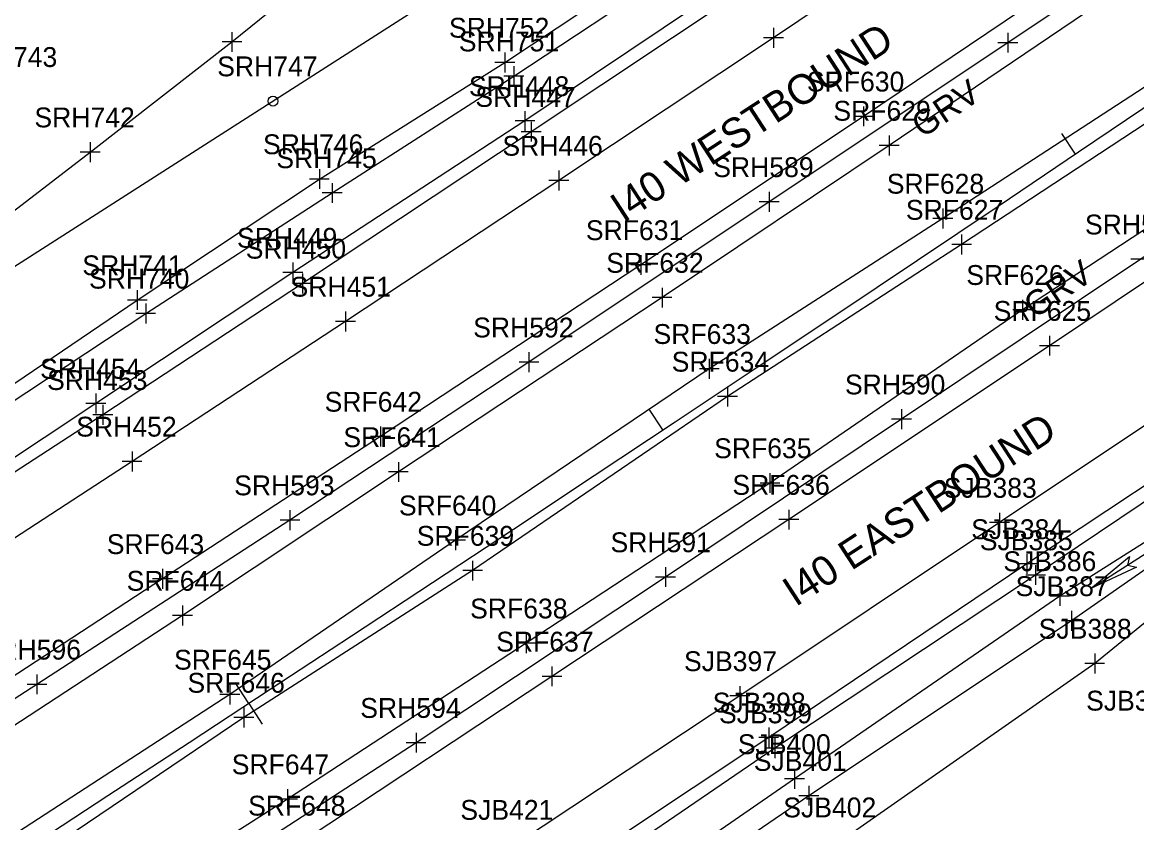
# Model space of a CAD drawing. Extents: x 941041 to 969446, y 397014 to 416764.
# Drawn here: x 950479.3 to 950703.8, y 402291.3 to 402452.6 of the extents above; entities that cross this region are included whole.
import ezdxf

# ---------------------------------------------------------------- set-up
doc = ezdxf.new("R2010")
doc.units = 0
for name, color, linetype in [('SURVEY - CENTERLINE - Preliminary', 7, 'Continuous'), ('SURVEY - CENTERLINE - Preliminary Curve Text', 7, 'Continuous'), ('SURVEY - DRAINAGE - Area Shapes Text', 7, 'Continuous'), ('SURVEY - DTM - Breaklines', 7, 'Continuous'), ('SURVEY - DTM - Breaklines - Points - Locators', 7, 'Continuous'), ('SURVEY - DTM - Breaklines - Points - Numbers', 7, 'Continuous'), ('SURVEY - DTM - Spot Points - Locators', 7, 'Continuous'), ('SURVEY - DTM - Spot Points - Point Numbers', 7, 'Continuous'), ('SURVEY - PROPERTY - ROW Lines', 7, 'Continuous'), ('SURVEY - TRAFFIC CONTROL - Pavement Marking - Points - Locators', 7, 'Continuous'), ('SURVEY - TRAFFIC CONTROL - Pavement Marking - Points - Numbers', 7, 'Continuous'), ('SURVEY - TRANSPORTATION - Features', 7, 'Continuous'), ('SURVEY - TRANSPORTATION - Features - Points - Locators', 7, 'Continuous'), ('SURVEY - TRANSPORTATION - Features - Points - Numbers', 7, 'Continuous'), ('SURVEY - TRANSPORTATION - Features Text', 7, 'Continuous'), ('SURVEY - TRANSPORTATION - Roads', 7, 'Continuous'), ('SURVEY - TRANSPORTATION - Roads - Points - Locators', 7, 'Continuous'), ('SURVEY - TRANSPORTATION - Roads - Points - Numbers', 7, 'Continuous'), ('SURVEY - TRANSPORTATION - Roads Text', 7, 'Continuous'), ('SURVEY - VEGETATION - Features with Text', 7, 'Continuous')]:
    doc.layers.add(name, color=color, linetype=linetype)

msp = doc.modelspace()

# ---------------------------------------------------------------- linework, layer by layer
at = {"layer": 'SURVEY - CENTERLINE - Preliminary'}
msp.add_arc((941043.59, 416761.87), 17280, 288.461371, 305.045557, dxfattribs=at)
msp.add_arc((941043.59, 416761.87), 17280, 288.461371, 305.045557, dxfattribs=at)
msp.add_arc((941043.59, 416761.87), 17280, 288.461371, 305.045557, dxfattribs=at)
msp.add_arc((941043.59, 416761.87), 17280, 288.461371, 305.045557, dxfattribs=at)
at = {"layer": 'SURVEY - CENTERLINE - Preliminary Curve Text'}
for p, q in [((950691.49, 402426.02), (950688.7, 402430.17)), ((950608.36, 402370.43), (950605.6, 402374.59)), ((950524.92, 402315.32), (950522.18, 402319.5)), ((950524.92, 402315.32), (950527.66, 402311.14))]:
    msp.add_line(p, q, dxfattribs=at)
at = {"layer": 'SURVEY - DRAINAGE - Area Shapes Text'}
msp.add_line((950694.58, 402338.47), (950726.16, 402358.73), dxfattribs=at)
msp.add_lwpolyline([(950694.58, 402338.47), (950702.37, 402344.95), (950701.95, 402343.19), (950703.74, 402342.8)], close=True, dxfattribs=at)
msp.add_lwpolyline([(950694.58, 402338.47), (950702.37, 402344.95), (950701.95, 402343.19), (950703.74, 402342.8), (950694.58, 402338.47)], dxfattribs=at)
at = {"layer": 'SURVEY - DTM - Breaklines'}
for points in [[(950237.65, 402240.97), (950267.36, 402257.69), (950281.03, 402266.22), (950290.41, 402276.78), (950294.3, 402291.79), (950336.7, 402321.23), (950361.81, 402337.33), (950394.81, 402356.64), (950452.42, 402395.26), (950492.99, 402426.39), (950521.54, 402448.6), (950545.9, 402468.36), (950567.77, 402479.99), (950593.74, 402495.18), (950637.65, 402519.72), (950680.18, 402542.63), (950719.67, 402568.24), (950762.46, 402595.79), (950800.62, 402621.2), (950816.02, 402635.33), (950833.32, 402656.12), (950855.15, 402676.16), (950888.99, 402704.53), (950920.66, 402730.21)], [(950241.82, 402234.49), (950269.66, 402249.95), (950310.16, 402274.22), (950348.91, 402299.11), (950374.11, 402314.55), (950416.19, 402340.55), (950466.46, 402372.22), (950502.48, 402396.59), (950539.15, 402420.98), (950576.5, 402444.46), (950608.36, 402465.64), (950652.29, 402494.18), (950691.03, 402521.25), (950730.94, 402549.69), (950770.48, 402580.73), (950808.62, 402609.94), (950844.24, 402638.58), (950880.47, 402665.98), (950924.51, 402696.47)], [(950242.88, 402232.81), (950270.86, 402247.58), (950311.15, 402272.1), (950350.66, 402296.64), (950375.8, 402312.26), (950418.04, 402337.72), (950468.04, 402370.02), (950504.17, 402393.9), (950541.73, 402418.17), (950578.32, 402441.7), (950610.11, 402462.71), (950653.45, 402491.76), (950692.99, 402518.6), (950732.85, 402547.47), (950772.79, 402577.99), (950809.93, 402607.27), (950846.3, 402636.07), (950881.58, 402663.07), (950926.08, 402694.08)], [(951152.5, 402631.02), (951108.6, 402604.18), (951066.61, 402581.14), (951013.4, 402547.54), (950968.11, 402519.3), (950921.79, 402488.61), (950877.14, 402461.14), (950829.42, 402428.48), (950786.11, 402401.33), (950730.07, 402363.37), (950688.29, 402336.96), (950634.86, 402300.1), (950589.68, 402268.86), (950545.74, 402240.39), (950502.04, 402212.23), (950456.16, 402183.9), (950406.8, 402152.68), (950358.57, 402121.14)], [(951158.91, 402626.39), (951110.6, 402601.22), (951068.26, 402577.11), (951016.8, 402543.55), (950970.73, 402514.41), (950923.44, 402484.17), (950880.95, 402457.72), (950830.92, 402425.21), (950788.5, 402397.27), (950732.24, 402360.93), (950690.66, 402331.94), (950637.75, 402296.72), (950592.13, 402265.5), (950546.1, 402236.16), (950504.3, 402207.47), (950458.94, 402178.89), (950409.79, 402147.02), (950361.17, 402116.28)], [(951158.86, 402619.36), (951113.54, 402594.8), (951069.19, 402568.77), (951019.39, 402536.46), (950972.54, 402509.07), (950927.06, 402479.55), (950884.46, 402451.13), (950834.42, 402418.88), (950790.94, 402391.98), (950735.9, 402356.43), (950695.35, 402323.36), (950643.84, 402287.35), (950599.37, 402255.58), (950552.78, 402225.45), (950511.59, 402194.12), (950467.23, 402165.65), (950418.65, 402131.83), (950368.95, 402103.84)], [(950821.87, 402602.73), (950781, 402573.02), (950744.93, 402546.08), (950715.54, 402524.34), (950669.65, 402493.09), (950622.46, 402460.87), (950580.57, 402432.68), (950533.81, 402402.13), (950494.13, 402375.75), (950452.44, 402348.07), (950410.41, 402320.66), (950366.62, 402292.76), (950321.51, 402263.53), (950274.36, 402233.53), (950249.9, 402218.36)], [(950954.22, 402602.88), (950907.42, 402570.91), (950858.97, 402534.82), (950816.52, 402506.22), (950767.56, 402472.61), (950719.62, 402441.34), (950668.54, 402407.77), (950621.37, 402377.17), (950570.03, 402342.08), (950523.93, 402312.47), (950473.09, 402278.16), (950424.4, 402247.92), (950373.45, 402212.11), (950327.09, 402183.89), (950286.09, 402156.44)], [(950902.47, 402579.09), (950854.68, 402542.03), (950811.07, 402513.48), (950764.1, 402477.99), (950716.67, 402446.8), (950664.75, 402413.03), (950617.71, 402382.75), (950566.59, 402348.2), (950521.12, 402317.12), (950469.29, 402283.44), (950422.14, 402251.97), (950370.75, 402216.71), (950324.67, 402188.02), (950284.11, 402159.82)]]:
    msp.add_lwpolyline(points, dxfattribs=at)
at = {"layer": 'SURVEY - DTM - Breaklines - Points - Locators'}
for p, q in [((950521.54, 402450.6), (950521.54, 402446.6)), ((950523.54, 402448.6), (950519.54, 402448.6)), ((950576.5, 402446.46), (950576.5, 402442.46)), ((950578.5, 402444.46), (950574.5, 402444.46)), ((950578.32, 402443.7), (950578.32, 402439.7)), ((950580.32, 402441.7), (950576.32, 402441.7)), ((950580.57, 402434.68), (950580.57, 402430.68)), ((950582.57, 402432.68), (950578.57, 402432.68)), ((950492.99, 402428.39), (950492.99, 402424.39)), ((950494.99, 402426.39), (950490.99, 402426.39)), ((950539.15, 402422.98), (950539.15, 402418.98)), ((950541.15, 402420.98), (950537.15, 402420.98)), ((950541.73, 402420.17), (950541.73, 402416.17)), ((950543.73, 402418.17), (950539.73, 402418.17)), ((950664.75, 402415.03), (950664.75, 402411.03)), ((950666.75, 402413.03), (950662.75, 402413.03)), ((950668.54, 402409.77), (950668.54, 402405.77)), ((950670.54, 402407.77), (950666.54, 402407.77)), ((950535.81, 402402.13), (950531.81, 402402.13)), ((950533.81, 402404.13), (950533.81, 402400.13)), ((950502.48, 402398.59), (950502.48, 402394.59)), ((950504.48, 402396.59), (950500.48, 402396.59)), ((950504.17, 402395.9), (950504.17, 402391.9)), ((950506.17, 402393.9), (950502.17, 402393.9)), ((950617.71, 402384.75), (950617.71, 402380.75)), ((950619.71, 402382.75), (950615.71, 402382.75)), ((950494.13, 402377.75), (950494.13, 402373.75)), ((950621.37, 402379.17), (950621.37, 402375.17)), ((950496.13, 402375.75), (950492.13, 402375.75)), ((950623.37, 402377.17), (950619.37, 402377.17)), ((950568.59, 402348.2), (950564.59, 402348.2)), ((950566.59, 402350.2), (950566.59, 402346.2)), ((950570.03, 402344.08), (950570.03, 402340.08)), ((950572.03, 402342.08), (950568.03, 402342.08)), ((950690.29, 402336.96), (950686.29, 402336.96)), ((950688.29, 402338.96), (950688.29, 402334.96)), ((950690.66, 402333.94), (950690.66, 402329.94)), ((950692.66, 402331.94), (950688.66, 402331.94)), ((950697.35, 402323.36), (950693.35, 402323.36)), ((950695.35, 402325.36), (950695.35, 402321.36)), ((950521.12, 402319.12), (950521.12, 402315.12)), ((950523.12, 402317.12), (950519.12, 402317.12)), ((950523.93, 402314.47), (950523.93, 402310.47)), ((950525.93, 402312.47), (950521.93, 402312.47)), ((950634.86, 402302.1), (950634.86, 402298.1)), ((950636.86, 402300.1), (950632.86, 402300.1)), ((950637.75, 402298.72), (950637.75, 402294.72)), ((950639.75, 402296.72), (950635.75, 402296.72))]:
    msp.add_line(p, q, dxfattribs=at)
at = {"layer": 'SURVEY - DTM - Spot Points - Locators'}
msp.add_circle((950529.81, 402436.68), 1, dxfattribs=at)
at = {"layer": 'SURVEY - PROPERTY - ROW Lines'}
for radius, start in [(17130, 302.448118), (17430, 303.299048)]:
    msp.add_arc((941043.59, 416761.87), radius, start, 305.045557, dxfattribs=at)
at = {"layer": 'SURVEY - TRAFFIC CONTROL - Pavement Marking - Points - Locators'}
for p, q in [((950630.65, 402451.43), (950630.65, 402447.43)), ((950632.65, 402449.43), (950628.65, 402449.43)), ((950587.38, 402422.68), (950587.38, 402418.68)), ((950589.38, 402420.68), (950585.38, 402420.68)), ((950544.43, 402394.28), (950544.43, 402390.28)), ((950546.43, 402392.28), (950542.43, 402392.28)), ((950501.42, 402366.08), (950501.42, 402362.08)), ((950503.42, 402364.08), (950499.42, 402364.08))]:
    msp.add_line(p, q, dxfattribs=at)
at = {"layer": 'SURVEY - TRANSPORTATION - Features'}
for points in [[(951277.47, 402695.38), (951229.93, 402676.01), (951182.94, 402653.47), (951149.42, 402637.26), (951104.36, 402612.66), (951061.62, 402587.4), (951008.79, 402554.6), (950963.63, 402525.34), (950917.31, 402495.02), (950873.37, 402466.44), (950824.39, 402434.67), (950781.46, 402406.46), (950725.98, 402369.8), (950683.44, 402341.18), (950630.92, 402306.31), (950585.33, 402275.11), (950540.58, 402246.89), (950498.56, 402218.79), (950452.91, 402189.54), (950403.9, 402158.05), (950354.41, 402126.88)], [(950894.08, 402591.27), (950846.1, 402558.07), (950802.15, 402527.9), (950751.53, 402493.38), (950706.13, 402463.05), (950653.95, 402427.73), (950608.19, 402397.09), (950555.07, 402361.96), (950511.57, 402333.02), (950458.88, 402298.55), (950411.84, 402268.11), (950360.07, 402235.46), (950313.55, 402205.32), (950272.15, 402179.31)], [(950965.73, 402588.73), (950917.42, 402555.24), (950868.31, 402521.46), (950826.01, 402492.51), (950776.89, 402458.87), (950729.25, 402426.48), (950680.83, 402394.64), (950629.92, 402359.73), (950580.8, 402327.44), (950532.74, 402296.03), (950482.58, 402263.96), (950433.16, 402230.96), (950381.75, 402199.48), (950334.88, 402167.82), (950296.17, 402143.53)]]:
    msp.add_lwpolyline(points, dxfattribs=at)
at = {"layer": 'SURVEY - TRANSPORTATION - Features - Points - Locators'}
for p, q in [((950653.95, 402429.73), (950653.95, 402425.73)), ((950655.95, 402427.73), (950651.95, 402427.73)), ((950608.19, 402399.09), (950608.19, 402395.09)), ((950610.19, 402397.09), (950606.19, 402397.09)), ((950680.83, 402396.64), (950680.83, 402392.64)), ((950682.83, 402394.64), (950678.83, 402394.64)), ((950555.07, 402363.96), (950555.07, 402359.96)), ((950557.07, 402361.96), (950553.07, 402361.96)), ((950629.92, 402361.73), (950629.92, 402357.73)), ((950631.92, 402359.73), (950627.92, 402359.73)), ((950683.44, 402343.18), (950683.44, 402339.18)), ((950685.44, 402341.18), (950681.44, 402341.18)), ((950511.57, 402335.02), (950511.57, 402331.02)), ((950513.57, 402333.02), (950509.57, 402333.02)), ((950580.8, 402329.44), (950580.8, 402325.44)), ((950582.8, 402327.44), (950578.8, 402327.44)), ((950630.92, 402308.31), (950630.92, 402304.31)), ((950632.92, 402306.31), (950628.92, 402306.31)), ((950532.74, 402298.03), (950532.74, 402294.03)), ((950534.74, 402296.03), (950530.74, 402296.03))]:
    msp.add_line(p, q, dxfattribs=at)
at = {"layer": 'SURVEY - TRANSPORTATION - Roads'}
for points in [[(951275.49, 402697.96), (951229.31, 402678.15), (951181.44, 402656.91), (951181.74, 402656.94), (951148.26, 402640.38), (951102.14, 402615.54), (951058.64, 402589.79), (951006.93, 402557.14), (950961.95, 402527.72), (950915.55, 402497.09), (950871.98, 402468.58), (950823.25, 402436.78), (950779.92, 402408.15), (950724.88, 402372.06), (950681.7, 402343.42), (950629.67, 402308.48), (950583.95, 402278.02), (950540.12, 402249.45), (950496.82, 402221.18), (950451.35, 402191.92), (950402.08, 402160.33), (950352.8, 402129.06)], [(950997.25, 402605.16), (950947.61, 402570.96), (950897.79, 402536.23), (950849.92, 402503.18), (950805.59, 402472.75), (950751.56, 402436.24), (950704.62, 402404.81), (950656.44, 402372.58), (950608.89, 402340.78), (950558.63, 402307.4), (950510.07, 402275.8), (950457.34, 402241.68), (950409.69, 402210.98), (950359.93, 402179.15), (950311.91, 402148.62), (950299.02, 402140.42)], [(950824.58, 402600.25), (950783.31, 402570.16), (950746.59, 402543.96), (950716.6, 402522.36), (950671.41, 402490.92), (950624.51, 402458.98), (950581.82, 402430.52), (950535.73, 402399.94), (950495.54, 402373.47), (950453.94, 402346.47), (950411.44, 402319.03), (950368.21, 402291.12), (950322.75, 402261.75), (950275.15, 402231.47), (950251.05, 402216.36)], [(950889.84, 402597.74), (950842.47, 402564.81), (950798.26, 402534.49), (950747.24, 402499.9), (950702.18, 402469.55), (950648.79, 402433.61), (950603.92, 402403.67), (950551.45, 402369.1), (950507.57, 402340.41), (950454.65, 402305.85), (950407.63, 402275.34), (950356.02, 402242.09), (950309.75, 402212.57), (950267.59, 402185.86)], [(950829.23, 402591.97), (950787.49, 402560.18), (950752.08, 402533.5), (950723.27, 402512.54), (950677.17, 402480.73), (950630.65, 402449.43), (950587.38, 402420.68), (950544.43, 402392.28), (950501.42, 402364.08), (950459.76, 402336.91), (950417.79, 402309.68), (950375.27, 402282.02), (950329.83, 402252.84), (950281.66, 402222.15), (950257.15, 402206.65)], [(950970.87, 402581.82), (950921.09, 402547.35), (950873.74, 402514.79), (950830.15, 402484.8), (950782.66, 402452.28), (950732.84, 402418.63), (950686.23, 402387.4), (950633.71, 402352.35), (950586.01, 402320.76), (950536.08, 402287.71), (950487.8, 402256.33), (950435.96, 402222.89), (950387.14, 402191.82), (950338.23, 402160.65), (950300.22, 402136.48)], [(950871.58, 402580), (950823.38, 402546.92), (950778.38, 402516.08), (950726.51, 402480.98), (950677.83, 402448.45), (950629.75, 402416.37), (950581.38, 402384.06), (950533.23, 402352.25), (950482.26, 402319.15), (950432.56, 402287.03), (950382.35, 402254.2), (950334.65, 402223.49), (950286.27, 402192.75), (950271.92, 402183.54)], [(950764.72, 402410.43), (950719.52, 402380.69), (950676.18, 402351.75), (950623.85, 402316.82), (950578.64, 402286.86), (950534.96, 402258.2), (950491.41, 402229.98), (950446.01, 402200.6), (950395.93, 402168.42), (950348.14, 402138.27)]]:
    msp.add_lwpolyline(points, dxfattribs=at)
at = {"layer": 'SURVEY - TRANSPORTATION - Roads - Points - Locators'}
for p, q in [((950677.83, 402450.45), (950677.83, 402446.45)), ((950679.83, 402448.45), (950675.83, 402448.45)), ((950648.79, 402435.61), (950648.79, 402431.61)), ((950650.79, 402433.61), (950646.79, 402433.61)), ((950581.82, 402432.52), (950581.82, 402428.52)), ((950583.82, 402430.52), (950579.82, 402430.52)), ((950629.75, 402418.37), (950629.75, 402414.37)), ((950631.75, 402416.37), (950627.75, 402416.37)), ((950603.92, 402405.67), (950603.92, 402401.67)), ((950706.62, 402404.81), (950702.62, 402404.81)), ((950535.73, 402401.94), (950535.73, 402397.94)), ((950605.92, 402403.67), (950601.92, 402403.67)), ((950537.73, 402399.94), (950533.73, 402399.94)), ((950686.23, 402389.4), (950686.23, 402385.4)), ((950688.23, 402387.4), (950684.23, 402387.4)), ((950583.38, 402384.06), (950579.38, 402384.06)), ((950581.38, 402386.06), (950581.38, 402382.06)), ((950495.54, 402375.47), (950495.54, 402371.47)), ((950497.54, 402373.47), (950493.54, 402373.47)), ((950656.44, 402374.58), (950656.44, 402370.58)), ((950551.45, 402371.1), (950551.45, 402367.1)), ((950658.44, 402372.58), (950654.44, 402372.58)), ((950553.45, 402369.1), (950549.45, 402369.1)), ((950533.23, 402354.25), (950533.23, 402350.25)), ((950633.71, 402354.35), (950633.71, 402350.35)), ((950676.18, 402353.75), (950676.18, 402349.75)), ((950535.23, 402352.25), (950531.23, 402352.25)), ((950635.71, 402352.35), (950631.71, 402352.35)), ((950678.18, 402351.75), (950674.18, 402351.75)), ((950681.7, 402345.42), (950681.7, 402341.42)), ((950507.57, 402342.41), (950507.57, 402338.41)), ((950608.89, 402342.78), (950608.89, 402338.78)), ((950683.7, 402343.42), (950679.7, 402343.42)), ((950509.57, 402340.41), (950505.57, 402340.41)), ((950610.89, 402340.78), (950606.89, 402340.78)), ((950482.26, 402321.15), (950482.26, 402317.15)), ((950586.01, 402322.76), (950586.01, 402318.76)), ((950484.26, 402319.15), (950480.26, 402319.15)), ((950588.01, 402320.76), (950584.01, 402320.76)), ((950625.85, 402316.82), (950621.85, 402316.82)), ((950623.85, 402318.82), (950623.85, 402314.82)), ((950629.67, 402310.48), (950629.67, 402306.48)), ((950558.63, 402309.4), (950558.63, 402305.4)), ((950631.67, 402308.48), (950627.67, 402308.48)), ((950560.63, 402307.4), (950556.63, 402307.4))]:
    msp.add_line(p, q, dxfattribs=at)
at = {"layer": 'SURVEY - VEGETATION - Features with Text'}
msp.add_lwpolyline([(950554.48, 402512.99), (950581.46, 402469.81), (950275.13, 402273.66), (950240.15, 402308.87), (950554.48, 402512.99)], dxfattribs=at)

# ---------------------------------------------------------------- texts
at = {"layer": 'SURVEY - DTM - Breaklines - Points - Numbers'}
for s, p in [('SRH752', (950565.26, 402449.46)), ('SRH751', (950567.24, 402446.7)), ('SRH448', (950569.28, 402437.68)), ('SRH742', (950481.75, 402431.39)), ('SRH746', (950527.8, 402425.98)), ('SRH745', (950530.49, 402423.17)), ('SRF628', (950653.46, 402418.03)), ('SRF627', (950657.3, 402412.77)), ('SRH449', (950522.55, 402407.13)), ('SRH741', (950491.4, 402401.59)), ('SRH740', (950492.75, 402398.9)), ('SRF633', (950606.47, 402387.75)), ('SRF634', (950610.13, 402382.17)), ('SRH454', (950482.89, 402380.75)), ('SRF640', (950555.18, 402353.2)), ('SRF639', (950558.77, 402347.08)), ('SJB386', (950676.94, 402341.96)), ('SJB387', (950679.42, 402336.94)), ('SJB388', (950684.06, 402328.36)), ('SRF645', (950509.88, 402322.12)), ('SRF646', (950512.58, 402317.47)), ('SJB400', (950623.45, 402305.1)), ('SJB401', (950626.66, 402301.72)), ('SJB402', (950632.61, 402292.35))]:
    msp.add_text(s, height=4, dxfattribs=at).set_placement(p)
at = {"layer": 'SURVEY - DTM - Spot Points - Point Numbers'}
for s, p in [('SRH743', (950466.13, 402443.56)), ('SRH747', (950518.57, 402441.68)), ('SJB389', (950693.62, 402313.87))]:
    msp.add_text(s, height=4, dxfattribs=at).set_placement(p)
at = {"layer": 'SURVEY - TRAFFIC CONTROL - Pavement Marking - Points - Numbers'}
for s, p in [('SRH446', (950576.03, 402425.68)), ('SRH451', (950533.35, 402397.28)), ('SRH452', (950490.18, 402369.08))]:
    msp.add_text(s, height=4, dxfattribs=at).set_placement(p)
at = {"layer": 'SURVEY - TRANSPORTATION - Features - Points - Numbers'}
for s, p in [('SRF629', (950642.7, 402432.73)), ('SRF632', (950596.95, 402402.09)), ('SRF626', (950669.48, 402399.64)), ('SRF641', (950543.99, 402366.96)), ('SRF635', (950618.68, 402364.73)), ('SJB385', (950672.2, 402346.18)), ('SRF644', (950500.33, 402338.02)), ('SRF638', (950569.52, 402332.44)), ('SJB399', (950619.66, 402311.31)), ('SRF647', (950521.5, 402301.03))]:
    msp.add_text(s, height=4, dxfattribs=at).set_placement(p)
at = {"layer": 'SURVEY - TRANSPORTATION - Features Text'}
for p in [(950660.63, 402429.12), (950683.27, 402392.74)]:
    msp.add_text('GRV', height=5, rotation=33.6901, dxfattribs=at).set_placement(p)
at = {"layer": 'SURVEY - TRANSPORTATION - Roads - Points - Numbers'}
for s, p in [('SRF630', (950637.37, 402438.61)), ('SRH447', (950570.58, 402435.52)), ('SRH589', (950618.5, 402421.37)), ('SRH587', (950693.38, 402409.81)), ('SRF631', (950592.84, 402408.67)), ('SRH450', (950524.32, 402404.94)), ('SRF625', (950674.99, 402392.4)), ('SRH592', (950570.14, 402389.06)), ('SRH453', (950484.3, 402378.47)), ('SRH590', (950645.03, 402377.58)), ('SRF642', (950540.21, 402374.1)), ('SRH593', (950521.99, 402357.25)), ('SRF636', (950622.36, 402357.35)), ('SJB383', (950664.94, 402356.75)), ('SJB384', (950670.46, 402348.42)), ('SRF643', (950496.33, 402345.41)), ('SRH591', (950597.81, 402345.78)), ('SRH596', (950470.91, 402324.15)), ('SRF637', (950574.77, 402325.76)), ('SJB397', (950612.61, 402321.82)), ('SJB398', (950618.39, 402313.48)), ('SRH594', (950547.39, 402312.4)), ('SRF648', (950524.8, 402292.71)), ('SJB421', (950567.56, 402291.86))]:
    msp.add_text(s, height=4, dxfattribs=at).set_placement(p)
at = {"layer": 'SURVEY - TRANSPORTATION - Roads Text'}
for s, rotation, p in [('I40 WESTBOUND', 33.034, (950600.39, 402412.06)), ('I40 EASTBOUND', 33.0417, (950635.08, 402334.67))]:
    msp.add_text(s, height=6, rotation=rotation, dxfattribs=at).set_placement(p)

doc.saveas('drawing.dxf')
